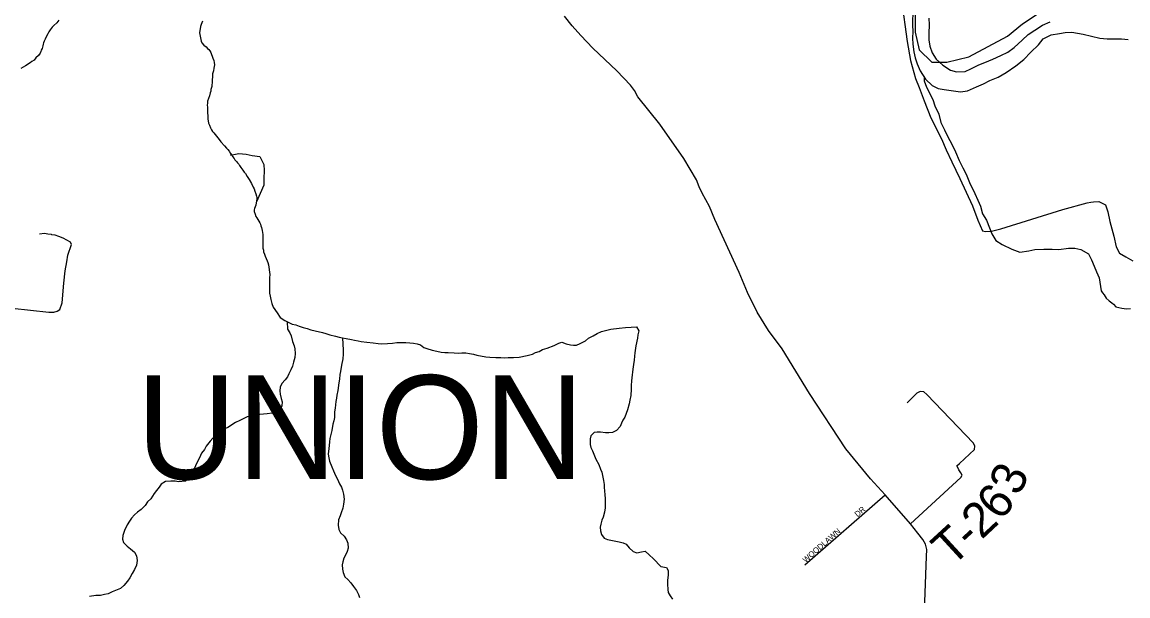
# Model space of a CAD drawing. Extents: x 1310247 to 1664935, y 235267 to 584339.
# Drawn here: x 1468683 to 1478259, y 411760 to 416732 of the extents above; entities that cross this region are included whole.
import ezdxf

# ---------------------------------------------------------------- set-up
doc = ezdxf.new("R2010")
doc.units = 0
for name, color, linetype in [('GM_X_County_Road', 7, 'Continuous'), ('GM_X_Major_River', 7, 'Continuous'), ('GM_X_Minor_River', 7, 'Continuous'), ('GM_X_Township', 7, 'Continuous'), ('GM_X_Township_Road', 7, 'Continuous'), ('GM_X_Township_Road_Text', 7, 'Continuous'), ('GM_X_Township_Subdivision', 7, 'Continuous'), ('GM_X_Township_Subdivision_Text', 7, 'Continuous'), ('GM_X_Township_Text', 7, 'Continuous')]:
    doc.layers.add(name, color=color, linetype=linetype)

msp = doc.modelspace()

# ---------------------------------------------------------------- linework, layer by layer
at = {"layer": 'GM_X_County_Road'}
msp.add_lwpolyline([(1476491.2, 411472.5), (1476513.9, 412099.9), (1476516.6, 412161.3), (1476507.3, 412209.3), (1476483.2, 412248.1), (1476440.5, 412302.8), (1476375.1, 412384.2), (1476157.5, 412635.1), (1476030.7, 412773.9), (1475815.8, 413034.2), (1475502.5, 413514.8), (1475263.7, 413900), (1475147.2, 414058.2), (1475047.2, 414219.4), (1474965.1, 414388.1), (1474891.9, 414561.3), (1474681.4, 415021.1), (1474635.2, 415133.1), (1474571, 415251), (1474545.6, 415303.3), (1474523.2, 415364.5), (1474412.7, 415549.6), (1474205.2, 415848.2), (1474016.1, 416083.2), (1473985.5, 416137.9), (1473950.7, 416184.8), (1473831.9, 416309.7), (1473625, 416504.7), (1473521.9, 416615.2), (1473446, 416699.1), (1473380.2, 416784.7)], dxfattribs=at)
at = {"layer": 'GM_X_Major_River'}
for points in [[(1476397.3, 416843.9), (1476394.8, 416705.4), (1476395.9, 416651.1), (1476392.8, 416592.9), (1476395.9, 416540.6), (1476404.7, 416474.2), (1476417.8, 416421.8), (1476432.8, 416369.3), (1476459.7, 416308.6), (1476506.5, 416237.6), (1476563.5, 416182.5), (1476615, 416155.6), (1476668.9, 416148.7), (1476748.6, 416135.4), (1476810.5, 416128.4), (1476870.6, 416135.5), (1476949.2, 416170.5), (1477007.7, 416197.7), (1477062.2, 416227), (1477136.7, 416256), (1477205.4, 416295.1), (1477288.4, 416352.1), (1477357.4, 416407.3), (1477418.5, 416470.6), (1477485.6, 416533.9), (1477526.6, 416585.5), (1477595.2, 416620.6)], [(1476535.9, 416765.5), (1476536.8, 416707.2), (1476535.6, 416636.9), (1476536.5, 416578.6), (1476543.5, 416522.3), (1476564.5, 416465.7), (1476597.5, 416411), (1476656.6, 416357.8), (1476721.8, 416314.6), (1476775.5, 416299.7), (1476849.6, 416304.6), (1476900, 416328), (1476968.7, 416363), (1477019, 416382.4), (1477089.5, 416411.4), (1477158, 416442.5), (1477220.6, 416471.7), (1477273.3, 416511), (1477342.4, 416574.2), (1477395.3, 416625.7), (1477452, 416663), (1477518.7, 416704.1), (1477587.2, 416735.2)], [(1477595.2, 416620.6), (1477665.4, 416633.5), (1477715.5, 416640.8), (1477773.6, 416645.9), (1477871.3, 416628.4), (1477944.9, 416609.1), (1478014.6, 416592), (1478078.5, 416587), (1478142.5, 416586), (1478204.5, 416587.1), (1478260.4, 416582.2)]]:
    msp.add_lwpolyline(points, dxfattribs=at)
at = {"layer": 'GM_X_Minor_River'}
for points in [[(1468999.7, 416748.2), (1468983.1, 416724.6), (1468956.4, 416701.2), (1468944, 416687.5), (1468925.4, 416664), (1468914.9, 416646.2), (1468904.5, 416630.5), (1468891.8, 416602.8), (1468883.3, 416585), (1468872.8, 416565.2), (1468868.4, 416551.3), (1468866.1, 416539.3), (1468861.7, 416525.4), (1468855.1, 416503.6), (1468848.7, 416487.7), (1468844.4, 416475.8), (1468840, 416461.9), (1468825.5, 416442.2), (1468800.9, 416420.8), (1468786.4, 416403.2), (1468766, 416389.7), (1468753.7, 416380), (1468737.4, 416370.4), (1468725.2, 416362.7), (1468710.9, 416353.1), (1468670.2, 416330.1)], [(1470244.9, 416739.7), (1470238.5, 416725.8), (1470234.2, 416711.9), (1470227.7, 416694), (1470225.2, 416674.1), (1470222.8, 416660.1), (1470220.3, 416640.1), (1470221.9, 416624.1), (1470227.2, 416595.9), (1470234.5, 416567.6), (1470240.2, 416553.5)], [(1470240.2, 416553.5), (1470257.6, 416531), (1470277.3, 416516.4), (1470287, 416504.2), (1470298.8, 416493.8), (1470308.5, 416481.6), (1470318.2, 416467.3), (1470335, 416418.8), (1470342.5, 416398.5), (1470346.1, 416380.4), (1470347.6, 416362.3), (1470345.2, 416346.4), (1470342.8, 416332.4), (1470340.3, 416310.5), (1470331.6, 416284.6), (1470329.6, 416204.6), (1470327.1, 416188.6), (1470324.8, 416174.6), (1470318.1, 416146.8), (1470315.7, 416132.8), (1470311.3, 416118.9), (1470304.7, 416093), (1470296, 416069.2), (1470289.5, 416047.3), (1470287, 416029.4), (1470286.6, 416013.4), (1470288.1, 415995.3), (1470287.7, 415977.3), (1470289.1, 415955.2), (1470288.8, 415941.2), (1470290.4, 415925.1), (1470291.9, 415905), (1470291.5, 415891), (1470293.2, 415877), (1470296.7, 415856.8), (1470304.2, 415838.6), (1470313.7, 415816.3), (1470323.2, 415798), (1470332.9, 415783.8), (1470342.6, 415771.5), (1470389.3, 415714.2), (1470402.8, 415693.8), (1470434.1, 415660.9), (1470451.6, 415640.4), (1470463.3, 415628.1), (1470475, 415613.8), (1470488.5, 415593.4), (1470500.2, 415579.1), (1470505.9, 415566.9), (1470519.5, 415550.5), (1470525.2, 415538.3), (1470538.9, 415524), (1470546.6, 415511.7), (1470558.3, 415501.4), (1470564.1, 415489.2), (1470575.7, 415472.9), (1470595.1, 415448.4), (1470604.7, 415432.1), (1470616.4, 415419.8), (1470631.9, 415395.3), (1470649.2, 415366.8), (1470668.4, 415334.3), (1470683.6, 415301.8), (1470691.3, 415287.6), (1470698.8, 415267.4), (1470708.2, 415243.1), (1470713.8, 415224.9), (1470715.4, 415210.8), (1470715.1, 415196.8), (1470712.7, 415182.9), (1470710.3, 415166.9), (1470705.8, 415147), (1470701.3, 415131.1), (1470695, 415117.2), (1470692.7, 415105.2), (1470692.3, 415091.2), (1470699.7, 415067), (1470707.3, 415048.8), (1470714.9, 415034.5), (1470724.6, 415020.3), (1470732.3, 415008), (1470742, 414993.8), (1470747.7, 414981.6), (1470751.3, 414967.5), (1470754.9, 414951.4), (1470762.3, 414927.1), (1470767.4, 414890.9), (1470766.2, 414842.9), (1470767.6, 414818.8), (1470767.2, 414800.8), (1470768.8, 414786.7), (1470768.4, 414772.7), (1470772, 414756.6), (1470773.6, 414740.5), (1470781.2, 414720.3), (1470788.8, 414704.1), (1470803.8, 414663.6), (1470809.4, 414647.4), (1470816.9, 414629.2), (1470828.8, 414545.9)], [(1476494.1, 416256.4), (1476494.4, 416223.2), (1476515.2, 416168.7), (1476569, 416061.5), (1476585.9, 416007.1), (1476622.4, 415934.3), (1476638.9, 415861.8), (1476669.6, 415797.1), (1476702.3, 415732.4), (1476731.2, 415679.8), (1476765.8, 415609), (1476798.2, 415532.2), (1476828.9, 415469.6), (1476857.8, 415412.9), (1476886.3, 415342.2), (1476934.4, 415247.2), (1476959.2, 415188.6), (1476982.1, 415136.1), (1477000.8, 415069.6), (1477033.7, 415014.9), (1477060.3, 414948.3), (1477081.2, 414895.8), (1477116.1, 414839), (1477171.4, 414805.9), (1477252.6, 414764.3), (1477324.1, 414736.9), (1477400.4, 414749.4), (1477452.6, 414760.4), (1477530.8, 414764.9), (1477602.8, 414763.5), (1477660.8, 414762.4), (1477745.1, 414772.8), (1477799.1, 414773.7), (1477852.9, 414760.7), (1477918.2, 414725.3), (1477945.1, 414670.8), (1477968, 414618.2), (1477987, 414567.8), (1478010, 414517.3), (1478028.8, 414403.6)], [(1470493.3, 415587.5), (1470486.2, 415579), (1470558.7, 415593.6), (1470622.7, 415586.3), (1470674.7, 415577.3), (1470740.6, 415566), (1470777.4, 415499), (1470780.2, 415444.7), (1470776.8, 415376.5), (1470775.6, 415318.3), (1470711.2, 415173.3)], [(1470828.8, 414545.9), (1470826.3, 414515.8), (1470824.6, 414417.4), (1470826, 414383.3), (1470831.6, 414357.1), (1470837.1, 414326.8), (1470846.6, 414294.5), (1470858.1, 414262.2), (1470891.4, 414211.4), (1470916.8, 414172.8), (1470956.5, 414146), (1470982.4, 414133.5), (1471022.2, 414114.7), (1471052.2, 414108.2), (1471082.2, 414097.6), (1471118.1, 414086.9), (1471152.1, 414076.3), (1471184, 414065.7), (1471220, 414057), (1471284, 414041.8), (1471311.9, 414033.3), (1471347.9, 414022.6), (1471397.8, 414009.7), (1471427.8, 414001.2), (1471457.8, 413996.6), (1471487.8, 413990.1), (1471533.9, 413981.2), (1471559.9, 413976.8), (1471591.9, 413970.2), (1471617.9, 413965.7), (1471668, 413958.8), (1471724.1, 413951.8), (1471766.1, 413947), (1471794.2, 413944.5), (1471846.4, 413945.6), (1471890.6, 413948.9), (1471928.9, 413954.2), (1471973, 413955.5), (1472005.2, 413956.9), (1472041.2, 413952.2), (1472071.3, 413949.7), (1472105.3, 413945.1), (1472133.3, 413934.6), (1472163, 413912), (1472189, 413903.5), (1472232.9, 413888.6), (1472272.9, 413879.9), (1472310.9, 413871.2), (1472342.9, 413868.6), (1472373, 413868.1), (1472425.2, 413865.2), (1472463.3, 413864.5), (1472491.4, 413866), (1472525.5, 413865.4), (1472557.6, 413860.9), (1472591.6, 413854.2), (1472621.6, 413845.7), (1472699.6, 413832.2), (1472733.7, 413829.6), (1472785.9, 413826.7), (1472828, 413826), (1472860.1, 413823.4), (1472892.2, 413824.9), (1472938.4, 413826.1), (1472986.6, 413829.2), (1473057.1, 413842.1), (1473101.5, 413855.3), (1473127.8, 413868.9), (1473160.1, 413878.4), (1473188.5, 413896), (1473230.8, 413905.3), (1473289.4, 413928.4), (1473329.9, 413949.8), (1473358.2, 413957.3), (1473394.1, 413944.6), (1473432.1, 413935.9), (1473458.1, 413931.4), (1473484.2, 413933), (1473516.5, 413946.5), (1473561.1, 413969.8), (1473587.6, 413993.4), (1473628.1, 414014.8), (1473662.6, 414034.3), (1473701, 414051.7), (1473781.6, 414072.4), (1473852, 414081.2), (1473908.3, 414084.2), (1473958.6, 414089.4), (1474002.7, 414090.6), (1474022.3, 414058.1), (1474015.6, 414022.1), (1474011.2, 413994), (1473998, 413926), (1473988.9, 413865.9), (1473986.4, 413837.8), (1473981.8, 413801.8), (1473977.2, 413763.7), (1473970.5, 413725.6), (1473963.2, 413649.4), (1473960.7, 413623.4), (1473958.1, 413583.3)], [(1478028.8, 414403.6), (1478040.5, 414387.4), (1478054.3, 414369), (1478069.8, 414338.7), (1478095.5, 414316.1), (1478119.4, 414299.6), (1478135.2, 414287.3), (1478154.9, 414264.9), (1478180.9, 414258.4), (1478206.9, 414253.9), (1478246.9, 414247.2), (1478281.1, 414250.6)], [(1470977.5, 414135.8), (1470981.4, 414071.2), (1471000.9, 414040.8), (1471012.5, 414012.5), (1471023.7, 413964.1), (1471039.1, 413927.6), (1471044.7, 413899.4), (1471046, 413859.2), (1471043.4, 413825.1), (1471032.7, 413785.2), (1471024.1, 413751.2), (1471009.5, 413719.3), (1470992.9, 413685.4), (1470980.4, 413659.5), (1470959.9, 413631.8), (1470933.2, 413600.1), (1470918.7, 413568.2), (1470914.1, 413538.2), (1470917.6, 413508), (1470927.1, 413471.7), (1470934.6, 413441.5), (1470932, 413407.3), (1470915.5, 413381.5), (1470876.9, 413354.1), (1470848.6, 413344.5), (1470804.4, 413337.3), (1470740, 413332.4), (1470669.6, 413321.6), (1470631.3, 413310.2), (1470568.5, 413279.2), (1470532.1, 413261.7), (1470465.1, 413218.7), (1470428.7, 413203.3), (1470390.1, 413177.8), (1470361.7, 413160.3), (1470335.1, 413126.6), (1470310.6, 413100.9), (1470277.7, 413057.3), (1470261.2, 413029.5), (1470236.5, 412995.8), (1470219.8, 412955.9), (1470203.3, 412930.1), (1470184.5, 412886.2), (1470167.8, 412850.4), (1470155.3, 412824.5), (1470130.5, 412778.7), (1470097.9, 412753.2), (1470037.6, 412748.2), (1470009.6, 412752.7), (1469971.5, 412755.4), (1469923.2, 412750.2), (1469886.7, 412728.8), (1469870.3, 412703), (1469845.7, 412673.3), (1469827.2, 412647.5), (1469796.3, 412601.8), (1469769.8, 412576.2), (1469747.1, 412542.4), (1469712.4, 412508.9), (1469681.9, 412485.3), (1469655.4, 412463.7), (1469630.8, 412434), (1469612.3, 412406.2), (1469593.7, 412376.4), (1469570.8, 412326.6), (1469556, 412282.7), (1469551.5, 412252.6), (1469561, 412222.3), (1469592.6, 412189.7), (1469620.3, 412169.1), (1469656, 412138.3), (1469673.5, 412107.9), (1469678.9, 412067.6), (1469674.2, 412027.6), (1469655.5, 411989.7), (1469634.8, 411953.9), (1469616.1, 411916.1), (1469595.5, 411888.4), (1469562.8, 411850.8), (1469534.3, 411825.1), (1469491.8, 411807.8), (1469461.5, 411794.3), (1469427.1, 411776.8), (1469394.9, 411773.4), (1469360.6, 411763.9), (1469322.4, 411762.6), (1469266.1, 411753.5)], [(1471457.4, 413996.7), (1471464, 413888.1), (1471463.5, 413855.9), (1471458.8, 413813.8), (1471449.8, 413757.8), (1471438.9, 413705.7), (1471434.4, 413677.7), (1471431.7, 413637.6), (1471425.1, 413605.6), (1471418, 413539.4), (1471407.3, 413499.4), (1471404.8, 413473.4), (1471400.3, 413443.3), (1471393.4, 413387.2), (1471388.8, 413355.2), (1471388, 413307), (1471383.5, 413276.9), (1471374.9, 413247), (1471364, 413192.9), (1471357.4, 413158.9), (1471348.7, 413122.9), (1471344.3, 413094.8), (1471341.7, 413062.8), (1471339.3, 413036.7), (1471334.4, 412988.6), (1471339.9, 412956.3), (1471345.4, 412926.1), (1471364.7, 412877.6), (1471378.1, 412843.2), (1471397.5, 412802.7), (1471413, 412770.3), (1471432.5, 412731.8), (1471448, 412701.4), (1471457.6, 412675.1), (1471465.1, 412642.8), (1471470.4, 412598.6), (1471465.6, 412554.5), (1471459, 412520.5), (1471446.3, 412480.5), (1471435.8, 412454.6), (1471423.2, 412418.7), (1471420.4, 412372.5), (1471425.8, 412334.2), (1471439.3, 412305.9), (1471473, 412277.2), (1471492.5, 412244.7), (1471504.1, 412216.4), (1471505.3, 412172.2), (1471496.8, 412144.2), (1471484.3, 412114.3), (1471467.7, 412086.5), (1471461.2, 412056.5), (1471454.7, 412030.5), (1471456.1, 411990.3), (1471463.7, 411964), (1471477.1, 411925.7), (1471502.8, 411901.1), (1471528.4, 411872.5), (1471553.9, 411842), (1471577.4, 411807.4), (1471596.9, 411770.9), (1471604.5, 411744.7)], [(1473958.1, 413583.3), (1473957.5, 413551.1), (1473954.6, 413495), (1473945.9, 413456.9), (1473939.3, 413424.9), (1473926.4, 413372.9), (1473903.2, 413309.1), (1473884.7, 413281.3), (1473872.2, 413255.4), (1473861.7, 413227.5), (1473829, 413191.9), (1473796.6, 413176.4), (1473762.4, 413173), (1473734.3, 413173.5), (1473692.3, 413178.2), (1473664.2, 413178.7), (1473638.1, 413177.1), (1473607.4, 413147.6), (1473601, 413121.6), (1473602.1, 413071.3), (1473607.7, 413045.1), (1473623.3, 413016.7), (1473652.2, 412943.9), (1473677.5, 412897.3), (1473692.9, 412858.9), (1473702.5, 412832.6), (1473710, 412802.3), (1473717.3, 412760), (1473722.8, 412725.8), (1473722.3, 412699.7), (1473725.9, 412671.5), (1473729.3, 412635.3), (1473730.7, 412603.1), (1473732.2, 412573), (1473731.4, 412522.8), (1473726.8, 412486.7), (1473716, 412442.7), (1473703.5, 412414.8), (1473694.9, 412380.8), (1473688.4, 412354.8), (1473691.9, 412324.7), (1473701.4, 412292.4), (1473722.9, 412259.8), (1473752.9, 412249.3), (1473852.9, 412227.5), (1473886.8, 412218.8), (1473914.8, 412208.3), (1473940.3, 412177.7), (1473973.9, 412145), (1474005.8, 412132.4), (1474046.1, 412141.7), (1474078.3, 412147.2), (1474113.9, 412116.4), (1474151.5, 412081.6), (1474214.6, 412014.2), (1474262.6, 412005.4), (1474278.2, 411979), (1474277.6, 411942.8), (1474272.8, 411894.7), (1474272.3, 411862.6), (1474273.5, 411816.4), (1474277, 411788.2), (1474294.6, 411761.8), (1474314.2, 411731.3)]]:
    msp.add_lwpolyline(points, dxfattribs=at)
at = {"layer": 'GM_X_Township'}
msp.add_lwpolyline([(1476417.1, 417337.9), (1476417, 416646), (1476452.8, 416490.9), (1476560.1, 416383.6), (1476691.3, 416383.6), (1476882.1, 416431.3), (1477216.1, 416610.2), (1477347.3, 416717.6), (1477490.4, 416813)], dxfattribs=at)
msp.add_lwpolyline([(1476417.1, 417337.9), (1476417, 416646), (1476452.8, 416490.9), (1476560.1, 416383.6), (1476691.3, 416383.6), (1476882.1, 416431.3), (1477216.1, 416610.2), (1477347.3, 416717.6), (1477490.4, 416813)], dxfattribs=at)
at = {"layer": 'GM_X_Township_Road'}
for points in [[(1476309.9, 416838.7), (1476327.5, 416711.6), (1476347.2, 416562.7), (1476375.6, 416398.4), (1476419.5, 416242.9), (1476450.1, 416166.3), (1476493.9, 416050.2), (1476553.1, 415903.5), (1476645, 415721.7), (1476686.6, 415625.3), (1476734.8, 415522.4), (1476804.9, 415375.6), (1476912.2, 415139.1), (1476960.4, 415014.2), (1476999.2, 414922.7), (1477025, 414916.1), (1477077, 414920.9), (1477157.4, 414941), (1477694.6, 415106.8), (1477907.7, 415165.9), (1477937.8, 415171.2), (1477961.8, 415174.7), (1478007.3, 415178.5), (1478066.5, 415147.8), (1478084, 415086.5), (1478101.5, 415003.3), (1478136.6, 414876.2), (1478158.5, 414784.2), (1478186.2, 414728.9), (1478241.7, 414698.8), (1478300.8, 414663.8)], [(1468595.9, 414251.8), (1468914.7, 414219.4), (1468958.6, 414218), (1468986.9, 414227), (1469010.8, 414241), (1469031, 414300.1), (1469044.5, 414471), (1469056.6, 414577.3), (1469070.7, 414653.9), (1469078.8, 414711.7), (1469111, 414805.2), (1469102.3, 414825.4), (1469037.7, 414859), (1469000.1, 414874.5), (1468969.1, 414884.6), (1468938.9, 414889.6)], [(1468938.9, 414889.6), (1468936.9, 414890), (1468906, 414894), (1468875.7, 414899.4), (1468833.3, 414894)], [(1476791.3, 412860.1), (1476776.2, 412885.8), (1476800.8, 412907.2), (1476930.6, 413027.6), (1476933.4, 413058.5), (1476921.2, 413082), (1476517.7, 413504.3), (1476490.5, 413528.6), (1476461.4, 413530.5), (1476430.4, 413517.4), (1476346.9, 413432.9)], [(1476375.1, 412384.2), (1476813.5, 412786.6), (1476824.1, 412806.4), (1476812.6, 412825.1), (1476795.3, 412853.2), (1476791.3, 412860.1)]]:
    msp.add_lwpolyline(points, dxfattribs=at)
at = {"layer": 'GM_X_Township_Subdivision'}
msp.add_lwpolyline([(1475461.6, 412029.5), (1476157.5, 412635.1)], dxfattribs=at)

# ---------------------------------------------------------------- texts
at = {"layer": 'GM_X_Township_Road_Text'}
for s, rotation, p in [('3', 65.9915, (1477318.5, 412617.9)), ('6', 50.81625, (1477156.5, 412401.1)), ('2', 43.16717, (1476991.9, 412242.7)), ('T', 42.57494, (1476733.6, 412005.1)), ('-', 42.68016, (1476899.3, 412157.3))]:
    msp.add_text(s, height=300, rotation=rotation, dxfattribs=at).set_placement(p)
at = {"layer": 'GM_X_Township_Subdivision_Text'}
for s, rotation, p in [('DR', 40.60386, (1475917.7, 412439.7)), ('WOODLAWN', 41.18447, (1475468.8, 412043.7))]:
    msp.add_text(s, height=50, rotation=rotation, dxfattribs=at).set_placement(p)
at = {"layer": 'GM_X_Township_Text'}
msp.add_text('UNION', height=900, rotation=0.00001, dxfattribs=at).set_placement((1469672.6, 412771.5))

doc.saveas('drawing.dxf')
